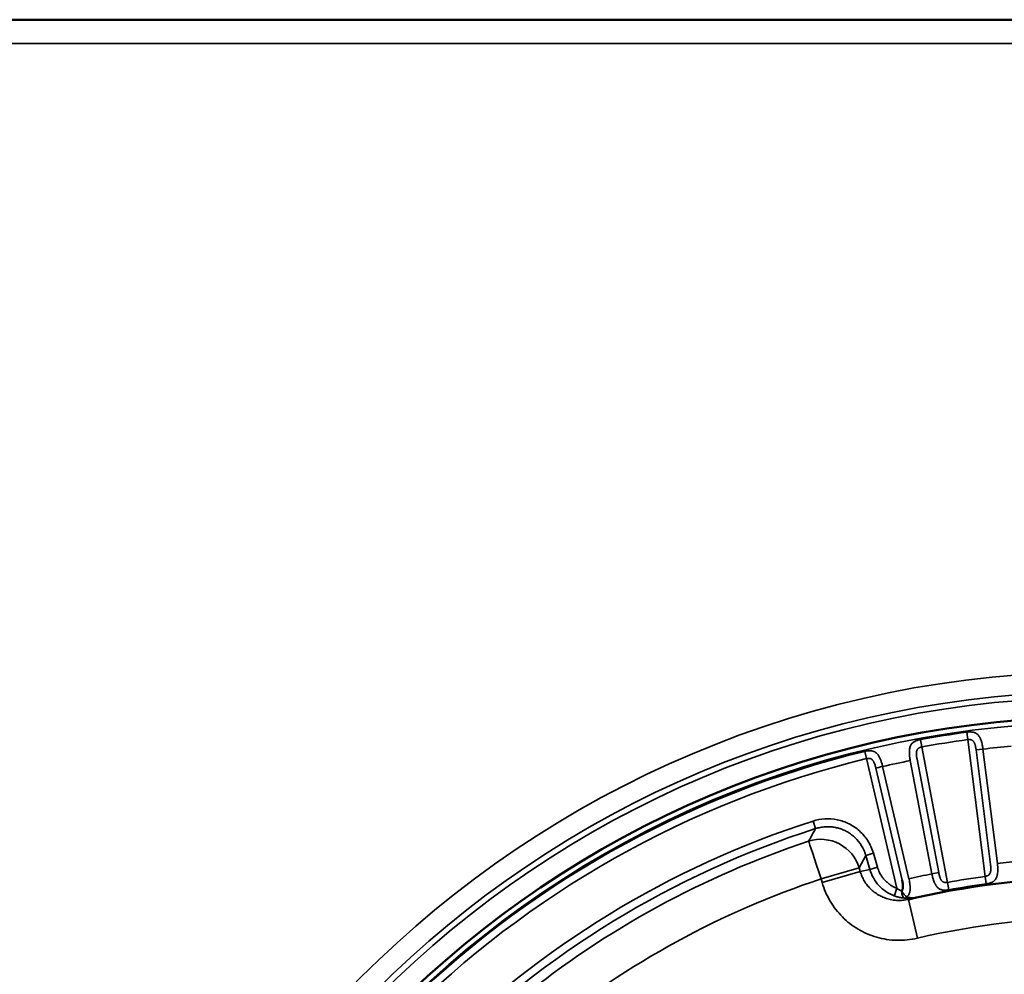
# Model space of a CAD drawing. Header units: millimetres. Extents: x 50 to 3176, y 50 to 2109.
# Tile 423 of 656: x 1161 to 1186, y 1684 to 1708. Entities that reach past the tile are written whole.
import ezdxf

# ---------------------------------------------------------------- set-up
doc = ezdxf.new("R2010")
doc.units = ezdxf.units.MM
doc.header["$LTSCALE"] = 10
doc.layers.add('Visible (ISO)', color=7, linetype='Continuous', lineweight=50)
doc.layers.add('Visible Narrow (ISO)', color=7, linetype='Continuous', lineweight=35)

msp = doc.modelspace()

# ---------------------------------------------------------------- linework, layer by layer
at = {"layer": 'Visible (ISO)'}
for p, q in [((1012.953, 1708.0616), (1362.953, 1708.0616)), ((1183.1865, 1686.0125), (1183.1812, 1686.0113))]:
    msp.add_line(p, q, dxfattribs=at)
msp.add_circle((1187.953, 1665.5616), 25.0206, dxfattribs=at)
msp.add_arc((1187.953, 1665.5616), 21, 77.44199, 102.55805, dxfattribs=at)
for points, knots in [([(1183.012, 1686.2198), (1183.0144, 1686.223), (1183.0168, 1686.2261), (1183.019, 1686.2293), (1183.0232, 1686.2354), (1183.0269, 1686.2417), (1183.0301, 1686.2481), (1183.0334, 1686.2548), (1183.0361, 1686.2616), (1183.0383, 1686.2686), (1183.0402, 1686.2747), (1183.0417, 1686.281), (1183.0428, 1686.2874), (1183.0431, 1686.2892), (1183.0434, 1686.291), (1183.0437, 1686.2929), (1183.0446, 1686.299), (1183.0452, 1686.3051), (1183.0456, 1686.3114), (1183.0459, 1686.3149), (1183.0461, 1686.3184), (1183.0462, 1686.3219), (1183.0463, 1686.3236), (1183.0463, 1686.3253), (1183.0464, 1686.327), (1183.0466, 1686.3342), (1183.0466, 1686.3415), (1183.0464, 1686.3491), (1183.0464, 1686.3513), (1183.0463, 1686.3534), (1183.0462, 1686.3556), (1183.0459, 1686.3633), (1183.0454, 1686.3714), (1183.0446, 1686.3799), (1183.0442, 1686.3846), (1183.0437, 1686.3894), (1183.0431, 1686.3943), (1183.0418, 1686.4057), (1183.0399, 1686.418), (1183.0377, 1686.4311), (1183.0373, 1686.4336), (1183.0369, 1686.4361), (1183.0364, 1686.4387), (1183.0343, 1686.4506), (1183.0319, 1686.4632), (1183.0292, 1686.4763), (1183.0284, 1686.4805), (1183.0275, 1686.4848), (1183.0266, 1686.4891)], [0, 0, 0, 0, 0.0485651, 0.0485651, 0.0485651, 0.1419796, 0.1419796, 0.1419796, 0.2402619, 0.2402619, 0.2402619, 0.3272567, 0.3272567, 0.3272567, 0.3522153, 0.3522153, 0.3522153, 0.4338755, 0.4338755, 0.4338755, 0.4788026, 0.4788026, 0.4788026, 0.5, 0.5, 0.5, 0.5885544, 0.5885544, 0.5885544, 0.6129973, 0.6129973, 0.6129973, 0.699598, 0.699598, 0.699598, 0.7463079, 0.7463079, 0.7463079, 0.8536084, 0.8536084, 0.8536084, 0.8741953, 0.8741953, 0.8741953, 0.9695625, 0.9695625, 0.9695625, 1, 1, 1, 1]), ([(1183.1863, 1686.0133), (1183.2076, 1686.018), (1183.2515, 1686.0288), (1183.3162, 1686.0432), (1183.3595, 1686.0531), (1183.3799, 1686.0576)], [0.02411927, 0.02411927, 0.02411927, 0.02411927, 0.33333333, 0.66666667, 0.96579308, 0.96579308, 0.96579308, 0.96579308])]:
    msp.add_open_spline(points, degree=3, knots=knots, dxfattribs=at)
at = {"layer": 'Visible Narrow (ISO)'}
for p, q in [((1362.953, 1707.4616), (1012.953, 1707.4616)), ((1183.5159, 1689.8313), (1183.4819, 1690.0172)), ((1184.6479, 1690.2022), (1184.673, 1690.0153)), ((1184.673, 1690.0153), (1185.1046, 1686.5867)), ((1184.1648, 1686.4378), (1183.5158, 1689.832)), ((1185.052, 1689.7783), (1184.8801, 1689.7566)), ((1185.4129, 1686.911), (1185.052, 1689.7783)), ((1182.1349, 1689.5385), (1182.0904, 1689.7217)), ((1182.1349, 1689.5385), (1182.8957, 1686.2883)), ((1183.9415, 1686.6835), (1183.3987, 1689.522)), ((1184.8801, 1689.7566), (1185.2411, 1686.8894)), ((1183.0266, 1686.4891), (1182.3679, 1689.3029)), ((1183.1952, 1686.5285), (1182.5365, 1689.3424)), ((1183.2286, 1689.4895), (1183.7713, 1686.651)), ((1180.796, 1687.9735), (1180.8565, 1687.784)), ((1181.95, 1686.7995), (1182.115, 1687.1108)), ((1182.2152, 1686.7615), (1182.115, 1687.1108)), ((1182.1151, 1687.1108), (1182.3063, 1687.1656)), ((1182.4064, 1686.8163), (1182.3063, 1687.1656)), ((1182.4064, 1686.8163), (1182.2152, 1686.7615)), ((1181.95, 1686.7995), (1180.9938, 1686.5254)), ((1181.0206, 1686.4324), (1181.9767, 1686.7065)), ((1181.95, 1686.7996), (1181.95, 1686.7995)), ((1181.95, 1686.7995), (1181.9766, 1686.7065)), ((1182.2152, 1686.7615), (1181.9766, 1686.7065)), ((1183.9415, 1686.6835), (1183.7713, 1686.651)), ((1185.1044, 1686.588), (1185.1299, 1686.4003)), ((1180.9939, 1686.5254), (1181.0206, 1686.4324)), ((1184.1985, 1686.2523), (1184.1648, 1686.4378)), ((1183.1815, 1686.0114), (1183.4085, 1685.0384))]:
    msp.add_line(p, q, dxfattribs=at)
for radius in [26.1573, 25.6575, 25.5128, 25.0203, 24.8897]:
    msp.add_circle((1187.953, 1665.5616), radius, dxfattribs=at)
for radius, start, end in [(24.8613, 97.63945, 100.36055), (24.6727, 97.63945, 100.36055), (24.3898, 95.16894, 96.83106), (24.8613, 103.63945, 166.36055), (24.6727, 103.63945, 166.36055), (24.3898, 101.16894, 102.83106), (23.5269, 107.71014, 162.28986), (23.328, 107.71014, 162.28986), (23.0836, 108.36346, 128.89125), (21.5, 95.21517, 96.78483), (21.5, 101.21517, 102.78483), (21.2172, 97.7151, 100.2849), (22.0891, 108.36406, 128.89125), (21.0286, 97.7151, 100.2849), (20, 76.86634, 103.13365)]:
    msp.add_arc((1187.953, 1665.5616), radius, start, end, dxfattribs=at)
for centre, major_axis, ratio, start_param, end_param in [((1182.5365, 1689.3424), (0.1947, 0.0456), 0.0000139, 1.5712003, 2.618802), ((1180.9941, 1686.5254), (0.8835, -0.4683), 0.9887161, 0.7722881, 2.3729543), ((1180.994, 1686.5254), (-0.315, 0.9491), 0.0001442, 0.1044465, 1.5705892), ((1182.8957, 1686.2883), (-0.07, -0.1874), 0.0001086, 0.0573134, 1.5708785), ((1183.107, 1686.2421), (-0.0154, -0.1994), 0.4703344, 4.8604577, 6.246456), ((1183.107, 1686.2421), (-0.1036, 0.1711), 0.4694432, 1.4191676, 2.5356502), ((1183.107, 1686.2421), (-0.0226, -0.1987), 0.5008235, 0.037442, 0.6199452)]:
    msp.add_ellipse(centre, major_axis=major_axis, ratio=ratio, start_param=start_param, end_param=end_param, dxfattribs=at)
for points, knots in [([(1183.4819, 1690.0175), (1183.4691, 1690.0151), (1183.4563, 1690.0124), (1183.4404, 1690.0085), (1183.4374, 1690.0078), (1183.4225, 1690.0039), (1183.4106, 1690.0004), (1183.3947, 1689.995), (1183.3906, 1689.9936), (1183.3752, 1689.988), (1183.364, 1689.9834), (1183.3486, 1689.9761), (1183.3442, 1689.9739), (1183.3286, 1689.9656), (1183.3175, 1689.9589), (1183.3036, 1689.9489), (1183.3002, 1689.9463), (1183.2864, 1689.9352), (1183.2766, 1689.9258), (1183.2651, 1689.9124), (1183.2626, 1689.9093), (1183.2527, 1689.8963), (1183.246, 1689.8857), (1183.2373, 1689.8688), (1183.2347, 1689.8634), (1183.2276, 1689.8466), (1183.2235, 1689.8348), (1183.218, 1689.8145), (1183.2161, 1689.8065), (1183.2118, 1689.7844), (1183.2097, 1689.7698), (1183.2076, 1689.7464), (1183.207, 1689.7379), (1183.2058, 1689.7122), (1183.2058, 1689.6944), (1183.2065, 1689.6685), (1183.2069, 1689.6607), (1183.2083, 1689.6354), (1183.2098, 1689.6177), (1183.2128, 1689.5905), (1183.2139, 1689.5812), (1183.2187, 1689.5445), (1183.2233, 1689.5169), (1183.2286, 1689.4895)], [0, 0, 0, 0, 0.0736988, 0.0736988, 0.09090909, 0.09090909, 0.15857266, 0.15857266, 0.18181818, 0.18181818, 0.24663604, 0.24663604, 0.27272727, 0.27272727, 0.34102186, 0.34102186, 0.36363636, 0.36363636, 0.43422944, 0.43422944, 0.45454545, 0.45454545, 0.51712634, 0.51712634, 0.54545455, 0.54545455, 0.60180424, 0.60180424, 0.63636364, 0.63636364, 0.69514631, 0.69514631, 0.72727273, 0.72727273, 0.79105807, 0.79105807, 0.81818182, 0.81818182, 0.87805671, 0.87805671, 0.90909091, 0.90909091, 0.99999999, 0.99999999, 0.99999999, 0.99999999]), ([(1185.052, 1689.7783), (1185.0485, 1689.8062), (1185.0443, 1689.8339), (1185.0359, 1689.8793), (1185.0321, 1689.8973), (1185.026, 1689.9235), (1185.0238, 1689.9321), (1185.0168, 1689.9588), (1185.0116, 1689.9765), (1185.0035, 1690.0002), (1185.0011, 1690.0069), (1184.9931, 1690.0281), (1184.9872, 1690.042), (1184.9773, 1690.0626), (1184.9736, 1690.0697), (1184.9631, 1690.0886), (1184.956, 1690.0997), (1184.9439, 1690.1162), (1184.9393, 1690.122), (1184.9256, 1690.1377), (1184.9162, 1690.1468), (1184.9021, 1690.1583), (1184.8976, 1690.1617), (1184.8817, 1690.1727), (1184.8697, 1690.1793), (1184.8538, 1690.1863), (1184.8503, 1690.1877), (1184.8345, 1690.1937), (1184.8219, 1690.1973), (1184.8052, 1690.2009), (1184.8011, 1690.2017), (1184.785, 1690.2045), (1184.7729, 1690.2059), (1184.756, 1690.2071), (1184.7511, 1690.2073), (1184.7337, 1690.208), (1184.7212, 1690.2079), (1184.7047, 1690.2073), (1184.7004, 1690.2071), (1184.6829, 1690.2061), (1184.6698, 1690.2049), (1184.6539, 1690.2029), (1184.6509, 1690.2026), (1184.6479, 1690.2022)], [0.00000002, 0.00000002, 0.00000002, 0.00000002, 0.09090909, 0.09090909, 0.15177862, 0.15177862, 0.18181818, 0.18181818, 0.24657606, 0.24657606, 0.27272727, 0.27272727, 0.3309788, 0.3309788, 0.36363636, 0.36363636, 0.420532, 0.420532, 0.45454545, 0.45454545, 0.51744874, 0.51744874, 0.54545455, 0.54545455, 0.61622995, 0.61622995, 0.63636364, 0.63636364, 0.70533777, 0.70533777, 0.72727273, 0.72727273, 0.79213921, 0.79213921, 0.81818182, 0.81818182, 0.88569052, 0.88569052, 0.90909091, 0.90909091, 0.98276304, 0.98276304, 1, 1, 1, 1]), ([(1184.8801, 1689.7566), (1184.8782, 1689.7705), (1184.8762, 1689.7838), (1184.8722, 1689.8082), (1184.8701, 1689.8193), (1184.8661, 1689.8394), (1184.8641, 1689.8485), (1184.8618, 1689.8581), (1184.8616, 1689.8591), (1184.8592, 1689.869), (1184.8569, 1689.8773), (1184.8541, 1689.8868), (1184.8536, 1689.8883), (1184.8508, 1689.8972), (1184.8484, 1689.9042), (1184.8445, 1689.9143), (1184.8432, 1689.9176), (1184.8403, 1689.9243), (1184.8388, 1689.9278), (1184.834, 1689.9379), (1184.8306, 1689.9444), (1184.8229, 1689.9574), (1184.8186, 1689.9639), (1184.8125, 1689.9717), (1184.811, 1689.9735), (1184.8052, 1689.9802), (1184.8007, 1689.9847), (1184.7943, 1689.9901), (1184.7927, 1689.9914), (1184.7851, 1689.9971), (1184.7788, 1690.0008), (1184.7664, 1690.0066), (1184.7603, 1690.0089), (1184.7488, 1690.0122), (1184.7435, 1690.0135), (1184.7377, 1690.0146), (1184.7373, 1690.0147), (1184.7314, 1690.0157), (1184.7259, 1690.0165), (1184.7152, 1690.0175), (1184.7099, 1690.0178), (1184.6994, 1690.0178), (1184.6942, 1690.0177), (1184.6837, 1690.0168), (1184.6783, 1690.0162), (1184.673, 1690.0153)], [0, 0, 0, 0, 0.07314582, 0.07314582, 0.14004109, 0.14004109, 0.2, 0.2, 0.20704357, 0.20704357, 0.26982712, 0.26982712, 0.28182214, 0.28182214, 0.34047608, 0.34047608, 0.36872295, 0.36872295, 0.4, 0.4, 0.45947171, 0.45947171, 0.52370709, 0.52370709, 0.54383258, 0.54383258, 0.6, 0.6, 0.61938722, 0.61938722, 0.68746448, 0.68746448, 0.74847276, 0.74847276, 0.8, 0.8, 0.80390967, 0.80390967, 0.85551703, 0.85551703, 0.90451808, 0.90451808, 0.95210404, 0.95210404, 0.99999994, 0.99999994, 0.99999994, 0.99999994]), ([(1183.3987, 1689.522), (1183.396, 1689.5373), (1183.3936, 1689.552), (1183.3895, 1689.5799), (1183.3878, 1689.5932), (1183.3858, 1689.6117), (1183.3853, 1689.6175), (1183.3843, 1689.6293), (1183.3839, 1689.6352), (1183.3833, 1689.649), (1183.3831, 1689.6566), (1183.3832, 1689.6666), (1183.3832, 1689.669), (1183.3835, 1689.6782), (1183.3839, 1689.6848), (1183.3847, 1689.6935), (1183.3849, 1689.6956), (1183.3853, 1689.6986), (1183.3854, 1689.6996), (1183.3865, 1689.7074), (1183.3876, 1689.7143), (1183.3906, 1689.7283), (1183.3925, 1689.7354), (1183.3949, 1689.7425), (1183.395, 1689.7428), (1183.3974, 1689.7495), (1183.3999, 1689.7556), (1183.4033, 1689.7622), (1183.4038, 1689.7632), (1183.4052, 1689.7656), (1183.406, 1689.767), (1183.4101, 1689.7738), (1183.4138, 1689.7788), (1183.4229, 1689.7891), (1183.4286, 1689.7942), (1183.4351, 1689.7991), (1183.4355, 1689.7994), (1183.4413, 1689.8036), (1183.4471, 1689.8072), (1183.4547, 1689.8114), (1183.4562, 1689.8122), (1183.4641, 1689.8163), (1183.4707, 1689.8192), (1183.4796, 1689.8226), (1183.4817, 1689.8233), (1183.4909, 1689.8265), (1183.4983, 1689.8286), (1183.5092, 1689.8309), (1183.5125, 1689.8315), (1183.5158, 1689.832)], [0, 0, 0, 0, 0.0808007, 0.0808007, 0.1612635, 0.1612635, 0.2, 0.2, 0.2423326, 0.2423326, 0.3014362, 0.3014362, 0.3209856, 0.3209856, 0.3749871, 0.3749871, 0.3922531, 0.3922531, 0.4, 0.4, 0.4565022, 0.4565022, 0.5159513, 0.5159513, 0.5192293, 0.5192293, 0.5753268, 0.5753268, 0.5849706, 0.5849706, 0.6, 0.6, 0.6571492, 0.6571492, 0.7307498, 0.7307498, 0.735254, 0.735254, 0.8, 0.8, 0.8162204, 0.8162204, 0.8831343, 0.8831343, 0.9031628, 0.9031628, 0.9713374, 0.9713374, 1, 1, 1, 1]), ([(1182.3679, 1689.3029), (1182.3626, 1689.3243), (1182.3572, 1689.3443), (1182.3477, 1689.3764), (1182.3436, 1689.3891), (1182.3351, 1689.4133), (1182.3306, 1689.4247), (1182.3217, 1689.4449), (1182.3173, 1689.4538), (1182.3107, 1689.4657), (1182.3088, 1689.4689), (1182.3005, 1689.4825), (1182.2933, 1689.4926), (1182.2783, 1689.5099), (1182.2706, 1689.5172), (1182.2616, 1689.5237), (1182.2608, 1689.5243), (1182.2536, 1689.5292), (1182.2469, 1689.5327), (1182.2333, 1689.5382), (1182.2263, 1689.5402), (1182.2128, 1689.543), (1182.2064, 1689.5439), (1182.1892, 1689.5454), (1182.1784, 1689.5455), (1182.1567, 1689.5435), (1182.1458, 1689.5415), (1182.1349, 1689.5385)], [0, 0, 0, 0, 0.11522042, 0.11522042, 0.2, 0.2, 0.28950753, 0.28950753, 0.36996684, 0.36996684, 0.4, 0.4, 0.5, 0.5, 0.59122613, 0.59122613, 0.6, 0.6, 0.67050703, 0.67050703, 0.73868312, 0.73868312, 0.8, 0.8, 0.9, 0.9, 1, 1, 1, 1]), ([(1180.8565, 1687.784), (1180.895, 1687.7964), (1180.9341, 1687.8065), (1181.0131, 1687.8217), (1181.053, 1687.827), (1181.1014, 1687.8304), (1181.1099, 1687.8309), (1181.1683, 1687.8335), (1181.2182, 1687.832), (1181.3057, 1687.8227), (1181.3435, 1687.8165), (1181.4166, 1687.8001), (1181.452, 1687.79), (1181.5215, 1687.766), (1181.5556, 1687.752), (1181.6025, 1687.7297), (1181.6159, 1687.7228), (1181.6655, 1687.6963), (1181.7005, 1687.6747), (1181.7675, 1687.6272), (1181.7995, 1687.6014), (1181.8344, 1687.5694), (1181.8391, 1687.565), (1181.9077, 1687.4997), (1181.9633, 1687.4304), (1182.0303, 1687.3195), (1182.0494, 1687.2829), (1182.083, 1687.2075), (1182.0975, 1687.1686), (1182.1115, 1687.123), (1182.1133, 1687.1169), (1182.115, 1687.1108)], [0, 0, 0, 0, 0.07527411, 0.07527411, 0.15065133, 0.15065133, 0.16666667, 0.16666667, 0.26100422, 0.26100422, 0.33333333, 0.33333333, 0.40249002, 0.40249002, 0.47160811, 0.47160811, 0.5, 0.5, 0.57721459, 0.57721459, 0.65452959, 0.65452959, 0.66666667, 0.66666667, 0.83333333, 0.83333333, 0.91077189, 0.91077189, 0.9881374, 0.9881374, 0.9999884, 0.9999884, 0.9999884, 0.9999884]), ([(1180.8565, 1687.784), (1180.835, 1687.748), (1180.8142, 1687.7123), (1180.7773, 1687.6447), (1180.7611, 1687.6127), (1180.7425, 1687.5783), (1180.7413, 1687.576), (1180.7213, 1687.5392), (1180.7011, 1687.5044), (1180.6808, 1687.4693)], [0, 0, 0, 0, 0.33333333, 0.33333333, 0.64467541, 0.64467541, 0.66666667, 0.66666667, 0.99988526, 0.99988526, 0.99988526, 0.99988526]), ([(1182.4064, 1686.8163), (1182.4132, 1686.7939), (1182.4207, 1686.7721), (1182.4291, 1686.7509), (1182.4376, 1686.7291), (1182.4469, 1686.7079), (1182.4571, 1686.6872), (1182.4654, 1686.6702), (1182.4744, 1686.6535), (1182.4839, 1686.6372), (1182.4926, 1686.6223), (1182.5018, 1686.6077), (1182.5115, 1686.5933), (1182.5269, 1686.5705), (1182.5436, 1686.5483), (1182.5615, 1686.5269), (1182.5699, 1686.5168), (1182.5786, 1686.507), (1182.5875, 1686.4973), (1182.6064, 1686.4767), (1182.6264, 1686.4572), (1182.6473, 1686.4387), (1182.6579, 1686.4294), (1182.6686, 1686.4203), (1182.6796, 1686.4115), (1182.6929, 1686.4009), (1182.7065, 1686.3908), (1182.7204, 1686.3812), (1182.7395, 1686.3679), (1182.7591, 1686.3555), (1182.7794, 1686.3439), (1182.7993, 1686.3325), (1182.8197, 1686.3219), (1182.8408, 1686.3119), (1182.8586, 1686.3035), (1182.8769, 1686.2956), (1182.8957, 1686.2883)], [0, 0, 0, 0, 0.0919139, 0.0919139, 0.0919139, 0.1857903, 0.1857903, 0.1857903, 0.263017, 0.263017, 0.263017, 0.3333333, 0.3333333, 0.3333333, 0.4451874, 0.4451874, 0.4451874, 0.4979371, 0.4979371, 0.4979371, 0.6099219, 0.6099219, 0.6099219, 0.6666667, 0.6666667, 0.6666667, 0.7353291, 0.7353291, 0.7353291, 0.8293792, 0.8293792, 0.8293792, 0.9217849, 0.9217849, 0.9217849, 1, 1, 1, 1]), ([(1185.1046, 1686.5867), (1185.1156, 1686.5881), (1185.1261, 1686.5904), (1185.1361, 1686.5932), (1185.1453, 1686.5959), (1185.1541, 1686.5991), (1185.1624, 1686.6028), (1185.1635, 1686.6033), (1185.1646, 1686.6037), (1185.1656, 1686.6042), (1185.1675, 1686.6051), (1185.1694, 1686.606), (1185.1712, 1686.6069), (1185.1759, 1686.6093), (1185.1805, 1686.6119), (1185.1848, 1686.6147), (1185.1885, 1686.617), (1185.1919, 1686.6194), (1185.1953, 1686.6221), (1185.1983, 1686.6244), (1185.2011, 1686.6269), (1185.2039, 1686.6295), (1185.2081, 1686.6336), (1185.212, 1686.638), (1185.2156, 1686.6429), (1185.2167, 1686.6443), (1185.2177, 1686.6458), (1185.2187, 1686.6473), (1185.2227, 1686.6533), (1185.2263, 1686.6599), (1185.2294, 1686.6669), (1185.2302, 1686.6685), (1185.2309, 1686.6702), (1185.2315, 1686.6718), (1185.2337, 1686.6771), (1185.2356, 1686.6825), (1185.2373, 1686.6881), (1185.2389, 1686.6932), (1185.2403, 1686.6984), (1185.2415, 1686.7036), (1185.2422, 1686.7067), (1185.2428, 1686.7098), (1185.2434, 1686.7129), (1185.2451, 1686.7215), (1185.2462, 1686.7302), (1185.247, 1686.7391), (1185.248, 1686.7491), (1185.2484, 1686.7595), (1185.2485, 1686.7707), (1185.2485, 1686.7763), (1185.2485, 1686.7821), (1185.2483, 1686.7882), (1185.2482, 1686.7932), (1185.2481, 1686.7984), (1185.2479, 1686.8038), (1185.2473, 1686.8165), (1185.2465, 1686.83), (1185.2454, 1686.8443), (1185.2451, 1686.8477), (1185.2448, 1686.851), (1185.2445, 1686.8544), (1185.2436, 1686.8657), (1185.2424, 1686.8773), (1185.2411, 1686.8894)], [0, 0, 0, 0, 0.0883587, 0.0883587, 0.0883587, 0.1704336, 0.1704336, 0.1704336, 0.181041, 0.181041, 0.181041, 0.2, 0.2, 0.2, 0.2490463, 0.2490463, 0.2490463, 0.2900797, 0.2900797, 0.2900797, 0.3267895, 0.3267895, 0.3267895, 0.3832752, 0.3832752, 0.3832752, 0.4, 0.4, 0.4, 0.4658441, 0.4658441, 0.4658441, 0.4810539, 0.4810539, 0.4810539, 0.5292789, 0.5292789, 0.5292789, 0.5736305, 0.5736305, 0.5736305, 0.6, 0.6, 0.6, 0.674023, 0.674023, 0.674023, 0.7578992, 0.7578992, 0.7578992, 0.8, 0.8, 0.8, 0.8350794, 0.8350794, 0.8350794, 0.9175872, 0.9175872, 0.9175872, 0.9367742, 0.9367742, 0.9367742, 1, 1, 1, 1]), ([(1185.1299, 1686.3998), (1185.1426, 1686.4015), (1185.1554, 1686.4036), (1185.1711, 1686.4067), (1185.1741, 1686.4073), (1185.1887, 1686.4103), (1185.2004, 1686.4132), (1185.2164, 1686.4176), (1185.2205, 1686.4188), (1185.2358, 1686.4235), (1185.2469, 1686.4274), (1185.2624, 1686.4337), (1185.267, 1686.4357), (1185.2829, 1686.4429), (1185.2939, 1686.4488), (1185.3083, 1686.4579), (1185.3121, 1686.4604), (1185.3266, 1686.4708), (1185.3368, 1686.4795), (1185.349, 1686.4922), (1185.3517, 1686.4951), (1185.3622, 1686.5074), (1185.3695, 1686.5174), (1185.3792, 1686.5336), (1185.3821, 1686.5391), (1185.3903, 1686.5555), (1185.395, 1686.567), (1185.4018, 1686.5868), (1185.4042, 1686.5948), (1185.41, 1686.6167), (1185.4129, 1686.6311), (1185.4166, 1686.6544), (1185.4177, 1686.6628), (1185.4205, 1686.6885), (1185.4218, 1686.7063), (1185.4227, 1686.7321), (1185.4229, 1686.7397), (1185.4231, 1686.765), (1185.4228, 1686.7829), (1185.4217, 1686.8101), (1185.4212, 1686.8192), (1185.4189, 1686.8558), (1185.4163, 1686.8834), (1185.4129, 1686.911)], [0, 0, 0, 0, 0.07413923, 0.07413923, 0.09090909, 0.09090909, 0.15815755, 0.15815755, 0.18181818, 0.18181818, 0.24563505, 0.24563505, 0.27272727, 0.27272727, 0.33943343, 0.33943343, 0.36363636, 0.36363636, 0.43403939, 0.43403939, 0.45454545, 0.45454545, 0.5160527, 0.5160527, 0.54545455, 0.54545455, 0.60117163, 0.60117163, 0.63636364, 0.63636364, 0.69514199, 0.69514199, 0.72727273, 0.72727273, 0.79165378, 0.79165378, 0.81818182, 0.81818182, 0.87878089, 0.87878089, 0.90909091, 0.90909091, 1, 1, 1, 1]), ([(1183.181, 1686.0122), (1183.1368, 1686.001), (1183.0917, 1685.9935), (1183.0008, 1685.9847), (1182.9551, 1685.9834), (1182.8724, 1685.9864), (1182.8355, 1685.9897), (1182.7548, 1686.0014), (1182.7111, 1686.0107), (1182.6254, 1686.0349), (1182.5834, 1686.0498), (1182.5066, 1686.0827), (1182.4716, 1686.1002), (1182.3994, 1686.1417), (1182.3625, 1686.1663), (1182.2923, 1686.22), (1182.259, 1686.2492), (1182.2, 1686.3082), (1182.1739, 1686.3376), (1182.1228, 1686.4026), (1182.0982, 1686.4384), (1182.054, 1686.513), (1182.0344, 1686.5518), (1182.0014, 1686.629), (1181.9877, 1686.6674), (1181.9767, 1686.7065)], [0.00015934, 0.00015934, 0.00015934, 0.00015934, 0.08889751, 0.08889751, 0.17781985, 0.17781985, 0.25, 0.25, 0.33689008, 0.33689008, 0.42369296, 0.42369296, 0.5, 0.5, 0.58651721, 0.58651721, 0.67297361, 0.67297361, 0.75, 0.75, 0.83510361, 0.83510361, 0.92017177, 0.92017177, 1, 1, 1, 1]), ([(1183.7713, 1686.651), (1183.7766, 1686.6237), (1183.7827, 1686.5966), (1183.7941, 1686.5524), (1183.7989, 1686.535), (1183.8068, 1686.5092), (1183.8096, 1686.5006), (1183.8184, 1686.4743), (1183.8248, 1686.4572), (1183.8343, 1686.434), (1183.8372, 1686.4274), (1183.8465, 1686.4068), (1183.8533, 1686.3934), (1183.8645, 1686.3735), (1183.8687, 1686.3664), (1183.8804, 1686.3483), (1183.888, 1686.3379), (1183.901, 1686.3221), (1183.9062, 1686.3163), (1183.921, 1686.3013), (1183.9309, 1686.2928), (1183.9456, 1686.2822), (1183.9503, 1686.2791), (1183.9668, 1686.2691), (1183.979, 1686.2633), (1183.9952, 1686.2573), (1183.9988, 1686.2561), (1184.0147, 1686.2511), (1184.0271, 1686.2483), (1184.0439, 1686.2456), (1184.048, 1686.245), (1184.0641, 1686.2432), (1184.0759, 1686.2425), (1184.0926, 1686.2422), (1184.0976, 1686.2422), (1184.1147, 1686.2425), (1184.1269, 1686.2432), (1184.1431, 1686.2446), (1184.1473, 1686.245), (1184.1646, 1686.2469), (1184.1774, 1686.2487), (1184.1928, 1686.2513), (1184.1956, 1686.2518), (1184.1985, 1686.2523)], [0, 0, 0, 0, 0.09090909, 0.09090909, 0.15096179, 0.15096179, 0.18181818, 0.18181818, 0.24623395, 0.24623395, 0.27272727, 0.27272727, 0.33016904, 0.33016904, 0.36363636, 0.36363636, 0.41901512, 0.41901512, 0.45454545, 0.45454545, 0.51722095, 0.51722095, 0.54545455, 0.54545455, 0.61597585, 0.61597585, 0.63636364, 0.63636364, 0.70451788, 0.70451788, 0.72727273, 0.72727273, 0.79131471, 0.79131471, 0.81818182, 0.81818182, 0.885258, 0.885258, 0.90909091, 0.90909091, 0.98332114, 0.98332114, 0.99999999, 0.99999999, 0.99999999, 0.99999999]), ([(1183.9415, 1686.6835), (1183.9448, 1686.6668), (1183.9484, 1686.6509), (1183.9527, 1686.6329), (1183.9534, 1686.6299), (1183.9579, 1686.6118), (1183.9618, 1686.5976), (1183.9665, 1686.5825), (1183.9672, 1686.5803), (1183.9705, 1686.5699), (1183.9732, 1686.5621), (1183.9782, 1686.5489), (1183.9805, 1686.5433), (1183.9856, 1686.5316), (1183.9885, 1686.5255), (1183.9928, 1686.5173), (1183.994, 1686.515), (1183.9965, 1686.5105), (1183.9978, 1686.5083), (1184.0031, 1686.4994), (1184.0075, 1686.4928), (1184.0133, 1686.485), (1184.0145, 1686.4834), (1184.0202, 1686.4764), (1184.0249, 1686.4712), (1184.0307, 1686.4658), (1184.0316, 1686.4651), (1184.0349, 1686.4622), (1184.0374, 1686.4601), (1184.0428, 1686.4561), (1184.0457, 1686.4541), (1184.0539, 1686.4492), (1184.0593, 1686.4466), (1184.0703, 1686.4423), (1184.0758, 1686.4406), (1184.0871, 1686.4378), (1184.0929, 1686.4368), (1184.0989, 1686.4359), (1184.099, 1686.4359), (1184.1054, 1686.435), (1184.1119, 1686.4345), (1184.1256, 1686.4339), (1184.1329, 1686.434), (1184.148, 1686.4351), (1184.1558, 1686.4361), (1184.164, 1686.4377), (1184.1644, 1686.4377), (1184.1648, 1686.4378)], [0, 0, 0, 0, 0.0893422, 0.0893422, 0.1071908, 0.1071908, 0.2, 0.2, 0.2155698, 0.2155698, 0.2765671, 0.2765671, 0.3240397, 0.3240397, 0.3789522, 0.3789522, 0.4, 0.4, 0.4206782, 0.4206782, 0.4850285, 0.4850285, 0.5014574, 0.5014574, 0.5608849, 0.5608849, 0.5709013, 0.5709013, 0.6, 0.6, 0.6325472, 0.6325472, 0.6893337, 0.6893337, 0.7443642, 0.7443642, 0.8, 0.8, 0.8006629, 0.8006629, 0.8610412, 0.8610412, 0.9272824, 0.9272824, 0.9963442, 0.9963442, 1, 1, 1, 1]), ([(1181.0206, 1686.4324), (1181.0684, 1686.2676), (1181.1995, 1685.961), (1181.5163, 1685.5531), (1181.9114, 1685.2482), (1182.3816, 1685.0436), (1182.8896, 1684.9632), (1183.2336, 1684.9988), (1183.4085, 1685.0384)], [0.00000019, 0.00000019, 0.00000019, 0.00000019, 0.16666667, 0.33333333, 0.5, 0.66666667, 0.83333333, 1, 1, 1, 1]), ([(1183.1464, 1686.0738), (1183.1519, 1686.0786), (1183.157, 1686.0837), (1183.1686, 1686.0963), (1183.1747, 1686.104), (1183.1822, 1686.1148), (1183.184, 1686.1176), (1183.1911, 1686.1289), (1183.1958, 1686.1379), (1183.2007, 1686.1489), (1183.2014, 1686.1505), (1183.2025, 1686.1533), (1183.203, 1686.1546), (1183.2081, 1686.1672), (1183.2119, 1686.1793), (1183.2155, 1686.1937), (1183.2159, 1686.1954), (1183.2191, 1686.2099), (1183.2213, 1686.2233), (1183.2233, 1686.2402), (1183.2236, 1686.2433), (1183.2242, 1686.2497), (1183.2244, 1686.253), (1183.2256, 1686.2703), (1183.2261, 1686.2847), (1183.2259, 1686.301), (1183.2259, 1686.3024), (1183.2257, 1686.3196), (1183.2249, 1686.3358), (1183.2231, 1686.3581), (1183.2226, 1686.3638), (1183.2216, 1686.3744), (1183.221, 1686.3793), (1183.2183, 1686.4038), (1183.2154, 1686.4238), (1183.2086, 1686.465), (1183.2045, 1686.4861), (1183.1984, 1686.5144), (1183.1969, 1686.5215), (1183.1952, 1686.5285)], [0, 0, 0, 0, 0.05463383, 0.05463383, 0.13190339, 0.13190339, 0.15780604, 0.15780604, 0.23664381, 0.23664381, 0.25, 0.25, 0.2599756, 0.2599756, 0.35326773, 0.35326773, 0.36578545, 0.36578545, 0.45823539, 0.45823539, 0.47832018, 0.47832018, 0.5, 0.5, 0.58917002, 0.58917002, 0.59765022, 0.59765022, 0.69124967, 0.69124967, 0.72319036, 0.72319036, 0.75, 0.75, 0.85657162, 0.85657162, 0.96450198, 0.96450198, 1, 1, 1, 1]), ([(1183.0875, 1686.0432), (1183.0614, 1686.0453), (1183.0068, 1686.052), (1182.9191, 1686.0703), (1182.8573, 1686.0895), (1182.8258, 1686.1013)], [0.00291829, 0.00291829, 0.00291829, 0.00291829, 0.33333333, 0.66666667, 1, 1, 1, 1]), ([(1182.8957, 1686.2883), (1182.9056, 1686.2801), (1182.9155, 1686.2725), (1182.9288, 1686.2631), (1182.9323, 1686.2607), (1182.9421, 1686.2542), (1182.9484, 1686.2503), (1182.9615, 1686.2427), (1182.9684, 1686.239), (1182.978, 1686.2341), (1182.9808, 1686.2328), (1182.9933, 1686.2269), (1183.0028, 1686.223), (1183.012, 1686.2198)], [0, 0, 0, 0, 0.24560146, 0.24560146, 0.33333333, 0.33333333, 0.49097469, 0.49097469, 0.66666667, 0.66666667, 0.74070655, 0.74070655, 0.99999952, 0.99999952, 0.99999952, 0.99999952]), ([(1183.387, 1686.0592), (1183.361, 1686.0534), (1183.3346, 1686.0502), (1183.3081, 1686.0494), (1183.2833, 1686.0487), (1183.2583, 1686.0502), (1183.2332, 1686.0537), (1183.2314, 1686.0539), (1183.2296, 1686.0542), (1183.2278, 1686.0545), (1183.2008, 1686.0586), (1183.1736, 1686.065), (1183.1464, 1686.0738)], [0.00000003, 0.00000003, 0.00000003, 0.00000003, 0.33333333, 0.33333333, 0.33333333, 0.64411922, 0.64411922, 0.64411922, 0.66666667, 0.66666667, 0.66666667, 1, 1, 1, 1])]:
    msp.add_open_spline(points, degree=3, knots=knots, dxfattribs=at)
for points in [[(1182.5365, 1689.3424), (1182.5302, 1689.3697), (1182.5161, 1689.4238), (1182.4901, 1689.5018), (1182.4597, 1689.5726), (1182.4242, 1689.6331), (1182.3833, 1689.6804), (1182.338, 1689.7128), (1182.2893, 1689.7315), (1182.2383, 1689.7389), (1182.1871, 1689.7382), (1182.1373, 1689.732), (1182.1058, 1689.7254), (1182.0904, 1689.7217)], [(1182.3063, 1687.1656), (1182.2689, 1687.284), (1182.1734, 1687.4968), (1181.966, 1687.7354), (1181.6999, 1687.9182), (1181.4027, 1688.02), (1181.0774, 1688.0407), (1180.8878, 1688.0045), (1180.796, 1687.9735)], [(1182.8258, 1686.1013), (1182.7528, 1686.1286), (1182.6134, 1686.2004), (1182.4349, 1686.3531), (1182.2966, 1686.5428), (1182.2366, 1686.687), (1182.2152, 1686.7615)], [(1183.0889, 1686.0431), (1183.1875, 1686.0322), (1183.2855, 1686.0374), (1183.3802, 1686.0577)]]:
    msp.add_open_spline(points, degree=3, dxfattribs=at)

doc.saveas('drawing.dxf')
